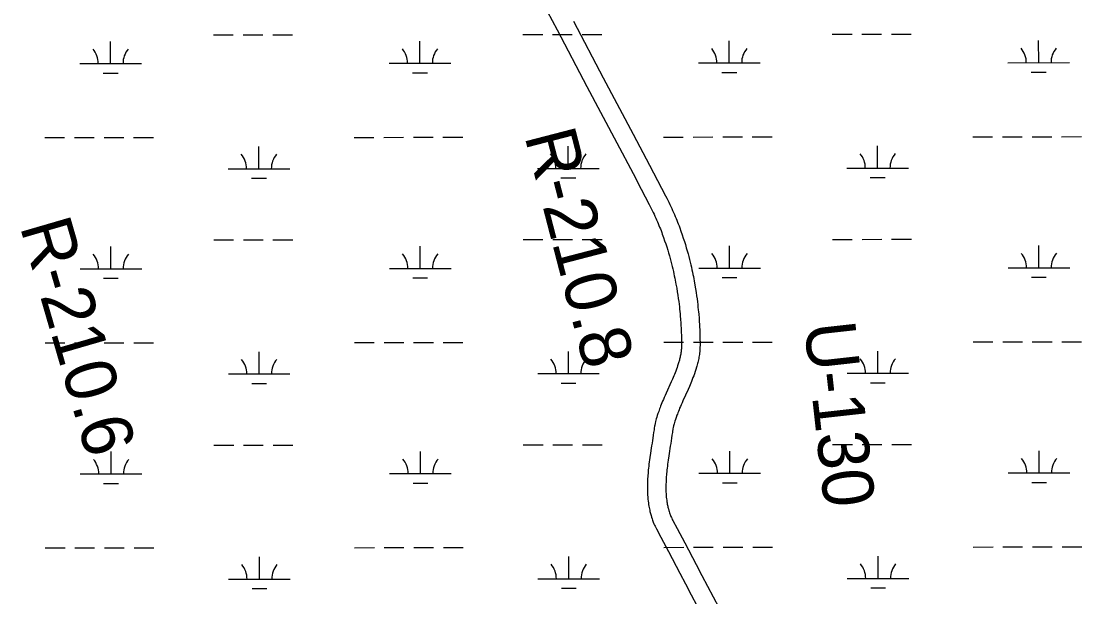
# Model space of a CAD drawing. Extents: x 3297753 to 3335611, y 652252 to 677623.
# Drawn here: x 3320397 to 3322118, y 663156 to 664089 of the extents above; entities that cross this region are included whole.
import ezdxf

# ---------------------------------------------------------------- set-up
doc = ezdxf.new("R2010")
doc.units = 0
for name, color, linetype in [('V-RIVR-RANG-IDEN', 7, 'Continuous'), ('V-ROAD-CNTR', 7, 'Continuous'), ('V-WETL-SWMP', 7, 'Continuous')]:
    doc.layers.add(name, color=color, linetype=linetype)

msp = doc.modelspace()

# ---------------------------------------------------------------- linework, layer by layer
at = {"layer": 'V-ROAD-CNTR'}
for points in [[(3321234.1, 664136.1), (3321266.4, 664075.1)], [(3321292.9, 664089.1), (3321341.4, 663997.5), (3321389.8, 663905.9), (3321416.1, 663855.9), (3321429.3, 663830.9), (3321442.5, 663805.9), (3321444.3, 663802.4), (3321446, 663798.9), (3321447.7, 663795.5), (3321449.3, 663792.1), (3321450.9, 663788.8), (3321452.4, 663785.5), (3321453.9, 663782.2), (3321455.4, 663778.9), (3321456.7, 663775.7), (3321458.1, 663772.6), (3321459.4, 663769.4), (3321460.6, 663766.3), (3321461.8, 663763.3), (3321463, 663760.3), (3321464.2, 663757.3), (3321465.3, 663754.3), (3321467.4, 663748.5), (3321469.3, 663742.9), (3321471.2, 663737.4), (3321472.9, 663732), (3321474.5, 663726.8), (3321476, 663721.7), (3321477.4, 663716.8), (3321478.8, 663712), (3321480, 663707.4), (3321481.2, 663702.9), (3321482.3, 663698.5), (3321483.3, 663694.3), (3321484.2, 663690.1), (3321485.1, 663686.1), (3321486, 663682.3), (3321486.7, 663678.5), (3321487.5, 663674.9), (3321488.2, 663671.4), (3321488.8, 663667.9), (3321490, 663661.3), (3321491, 663655.1), (3321491.9, 663649.3), (3321492.7, 663643.8), (3321493.4, 663638.7), (3321494, 663633.9), (3321494.6, 663629.5), (3321495, 663625.3), (3321495.5, 663621.3), (3321495.8, 663617.6), (3321496.1, 663614.2), (3321496.7, 663607.8), (3321497.1, 663602.1), (3321497.4, 663597.2), (3321497.6, 663592.9), (3321497.8, 663589.2), (3321497.9, 663585.9), (3321498.1, 663580.3), (3321498.2, 663576), (3321498.2, 663572.8), (3321498.3, 663568.1), (3321498.3, 663563.3), (3321498.2, 663560.8), (3321498.1, 663558.2), (3321498, 663555.8), (3321497.8, 663553.4), (3321497.5, 663551), (3321497.2, 663548.7), (3321496.9, 663546.4), (3321496.5, 663544.2), (3321496.1, 663542.1), (3321495.7, 663539.9), (3321495.2, 663537.9), (3321494.8, 663535.8), (3321494.3, 663533.8), (3321493.7, 663531.9), (3321493.2, 663530), (3321492.7, 663528), (3321491.6, 663524.4), (3321490.4, 663520.9), (3321489.2, 663517.5), (3321488, 663514.2), (3321486.8, 663511.1), (3321485.7, 663508.1), (3321484.5, 663505.1), (3321483.3, 663502.4)], [(3321266.4, 664075.1), (3321314.8, 663983.5), (3321363.3, 663891.8), (3321389.6, 663842), (3321402.7, 663817), (3321415.9, 663792), (3321417.5, 663788.7), (3321419.2, 663785.5), (3321420.7, 663782.4), (3321422.3, 663779.2), (3321423.7, 663776.1), (3321425.1, 663773), (3321426.5, 663770), (3321427.9, 663766.9), (3321429.2, 663763.9), (3321430.4, 663761), (3321431.6, 663758.1), (3321432.8, 663755.2), (3321433.9, 663752.3), (3321435, 663749.5), (3321436.1, 663746.7), (3321437.1, 663744), (3321439.1, 663738.5), (3321440.9, 663733.2), (3321442.7, 663728), (3321444.3, 663723), (3321445.8, 663718.1), (3321447.2, 663713.3), (3321448.6, 663708.7), (3321449.8, 663704.1), (3321451, 663699.8), (3321452.1, 663695.5), (3321453.1, 663691.4), (3321454.1, 663687.4), (3321455, 663683.5), (3321455.8, 663679.7), (3321456.6, 663676), (3321457.4, 663672.5), (3321458.1, 663669.1), (3321458.7, 663665.7), (3321459.3, 663662.5), (3321460.4, 663656.2), (3321461.4, 663650.3), (3321462.3, 663644.8), (3321463, 663639.6), (3321463.7, 663634.8), (3321464.3, 663630.3), (3321464.8, 663626), (3321465.2, 663622), (3321465.6, 663618.3), (3321465.9, 663614.8), (3321466.2, 663611.6), (3321466.7, 663605.5), (3321467.1, 663600.1), (3321467.4, 663595.5), (3321467.6, 663591.4), (3321467.8, 663587.9), (3321467.9, 663584.8), (3321468.1, 663579.4), (3321468.2, 663575.4), (3321468.2, 663572.4), (3321468.3, 663567.9), (3321468.3, 663563.5), (3321468.3, 663561.6), (3321468.2, 663559.8), (3321468.1, 663558.1), (3321467.9, 663556.3), (3321467.7, 663554.6), (3321467.5, 663552.8), (3321467.3, 663551.1), (3321467, 663549.4), (3321466.7, 663547.8), (3321466.3, 663546.1), (3321466, 663544.5), (3321465.6, 663542.9), (3321465.2, 663541.3), (3321464.8, 663539.7), (3321464.3, 663538.1), (3321463.9, 663536.6), (3321463, 663533.5), (3321462, 663530.5), (3321461, 663527.5), (3321459.9, 663524.7), (3321458.9, 663521.9), (3321457.8, 663519.2), (3321456.7, 663516.5), (3321455.6, 663513.9)], [(3321455.7, 663514), (3321453.5, 663508.9), (3321451.4, 663504.1), (3321443.2, 663485.8), (3321441.6, 663482.3), (3321440.2, 663479), (3321438.8, 663475.9), (3321437.6, 663473), (3321436.4, 663470.2), (3321435.4, 663467.6), (3321434.4, 663465.1), (3321433.5, 663462.8), (3321432.7, 663460.6), (3321431.2, 663456.5), (3321430, 663452.9), (3321429, 663449.6), (3321428.1, 663446.8), (3321427.4, 663444.3), (3321426.8, 663442.1), (3321426.3, 663440.2), (3321425.5, 663436.8), (3321425, 663434.3), (3321424.6, 663432.3), (3321424.1, 663429.4), (3321423.7, 663426.6), (3321423, 663422), (3321422.4, 663417.6), (3321421.7, 663413.2), (3321421, 663409), (3321420.4, 663404.8), (3321419.7, 663400.7), (3321419.1, 663396.7), (3321417.9, 663388.8), (3321416.8, 663381.4), (3321416.3, 663377.8), (3321415.9, 663374.4), (3321415.5, 663371), (3321415.1, 663367.8), (3321414.7, 663364.6), (3321414.4, 663361.5), (3321414.1, 663358.5), (3321413.9, 663355.6), (3321413.7, 663352.8), (3321413.5, 663350.1), (3321413.3, 663347.4), (3321413.2, 663344.8), (3321413.1, 663342.3), (3321413, 663339.9), (3321412.9, 663337.5), (3321412.9, 663335.3), (3321412.9, 663333), (3321412.9, 663328.8), (3321413.1, 663324.8), (3321413.2, 663321), (3321413.5, 663317.5), (3321413.8, 663314.1), (3321414.1, 663311), (3321414.5, 663308.1), (3321414.9, 663305.4), (3321415.3, 663302.9), (3321415.7, 663300.5), (3321416.1, 663298.3), (3321416.6, 663296.2), (3321417, 663294.2), (3321417.5, 663292.4), (3321417.9, 663290.7), (3321418.8, 663287.5), (3321419.6, 663284.7), (3321420.4, 663282.3), (3321421.2, 663280.2), (3321421.8, 663278.4), (3321422.5, 663276.7), (3321423.6, 663274), (3321424.5, 663271.9), (3321425.3, 663270.3), (3321426.4, 663268), (3321427.5, 663265.8), (3321434.6, 663252.3), (3321446.9, 663229), (3321465.5, 663194), (3321474.8, 663176.5), (3321484, 663159), (3321502.1, 663124.6)], [(3321483.3, 663502.3), (3321481, 663497), (3321478.8, 663491.9), (3321470.6, 663473.6), (3321469.1, 663470.2), (3321467.7, 663467), (3321466.4, 663464.1), (3321465.2, 663461.4), (3321464.2, 663458.8), (3321463.2, 663456.4), (3321462.4, 663454.2), (3321461.6, 663452.1), (3321460.8, 663450.2), (3321459.5, 663446.6), (3321458.5, 663443.5), (3321457.6, 663440.8), (3321456.9, 663438.4), (3321456.3, 663436.4), (3321455.8, 663434.6), (3321455.5, 663433.1), (3321454.8, 663430.3), (3321454.4, 663428.3), (3321454.1, 663426.8), (3321453.7, 663424.6), (3321453.4, 663422.2), (3321452.7, 663417.7), (3321452, 663413.1), (3321451.3, 663408.7), (3321450.7, 663404.3), (3321450, 663400.1), (3321449.4, 663396.1), (3321448.8, 663392.1), (3321447.6, 663384.4), (3321446.5, 663377.2), (3321446.1, 663373.8), (3321445.6, 663370.6), (3321445.3, 663367.4), (3321444.9, 663364.4), (3321444.6, 663361.4), (3321444.3, 663358.6), (3321444, 663355.8), (3321443.8, 663353.2), (3321443.6, 663350.6), (3321443.4, 663348.1), (3321443.3, 663345.7), (3321443.1, 663343.4), (3321443.1, 663341.2), (3321443, 663339.1), (3321442.9, 663337), (3321442.9, 663335), (3321442.9, 663333.1), (3321442.9, 663329.4), (3321443, 663325.9), (3321443.2, 663322.8), (3321443.4, 663319.8), (3321443.6, 663317.1), (3321443.9, 663314.5), (3321444.2, 663312.2), (3321444.5, 663310), (3321444.9, 663307.9), (3321445.2, 663306), (3321445.5, 663304.3), (3321445.9, 663302.6), (3321446.2, 663301.1), (3321446.6, 663299.7), (3321446.9, 663298.4), (3321447.6, 663295.9), (3321448.2, 663293.8), (3321448.8, 663292), (3321449.4, 663290.4), (3321449.9, 663289), (3321450.4, 663287.8), (3321451.2, 663285.7), (3321451.9, 663284.2), (3321452.4, 663283.1), (3321453.2, 663281.3), (3321454.1, 663279.6), (3321461.1, 663266.3), (3321473.5, 663243), (3321492, 663208), (3321501.3, 663190.5), (3321510.6, 663173), (3321528.7, 663138.6)]]:
    msp.add_lwpolyline(points, dxfattribs=at)
at = {"layer": 'V-WETL-SWMP'}
for p, q in [((3320542, 664020.4), (3320542, 664056.4)), ((3320709, 664067), (3320741, 664067.1)), ((3320757, 664067.1), (3320789, 664067.1)), ((3320805, 664067.1), (3320837, 664067.2)), ((3321043.9, 664021), (3321043.9, 664057)), ((3321211, 664067.6), (3321243, 664067.6)), ((3321259, 664067.6), (3321291, 664067.6)), ((3321307, 664067.7), (3321339, 664067.7)), ((3321545.8, 664021.5), (3321545.8, 664057.5)), ((3321712.9, 664068.1), (3321744.9, 664068.1)), ((3321760.9, 664068.1), (3321792.9, 664068.1)), ((3321808.9, 664068.2), (3321840.9, 664068.2)), ((3322047.8, 664022), (3322047.7, 664058)), ((3320492, 664020.4), (3320592, 664020.5)), ((3320993.9, 664020.9), (3321093.9, 664021)), ((3321495.8, 664021.4), (3321595.8, 664021.5)), ((3321997.8, 664021.9), (3322097.8, 664022)), ((3320530, 664005), (3320554, 664005)), ((3321032, 664005.5), (3321056, 664005.5)), ((3321533.9, 664006), (3321557.9, 664006)), ((3322035.8, 664006.5), (3322059.8, 664006.6)), ((3320435.3, 663900.3), (3320467.3, 663900.3)), ((3320483.3, 663900.3), (3320515.3, 663900.3)), ((3320531.3, 663900.4), (3320563.3, 663900.4)), ((3320579.3, 663900.4), (3320611.3, 663900.4)), ((3320937.2, 663900.8), (3320969.2, 663900.8)), ((3320985.2, 663900.8), (3321017.2, 663900.9)), ((3321033.2, 663900.9), (3321065.2, 663900.9)), ((3321081.2, 663900.9), (3321113.2, 663901)), ((3321439.1, 663901.3), (3321471.1, 663901.3)), ((3321487.1, 663901.3), (3321519.1, 663901.4)), ((3321535.1, 663901.4), (3321567.1, 663901.4)), ((3321583.1, 663901.4), (3321615.1, 663901.5)), ((3321941, 663901.8), (3321973, 663901.8)), ((3321989, 663901.8), (3322021, 663901.9)), ((3322037, 663901.9), (3322069, 663901.9)), ((3322085, 663901.9), (3322117, 663902)), ((3320782.7, 663849.9), (3320782.6, 663885.9)), ((3321284.6, 663850.4), (3321284.5, 663886.4)), ((3321786.5, 663850.9), (3321786.5, 663886.9)), ((3320732.7, 663849.8), (3320832.7, 663849.9)), ((3321234.6, 663850.3), (3321334.6, 663850.4)), ((3321736.5, 663850.8), (3321836.5, 663850.9)), ((3320770.7, 663834.4), (3320794.7, 663834.5)), ((3321272.6, 663834.9), (3321296.6, 663835)), ((3321774.5, 663835.5), (3321798.5, 663835.5)), ((3320709.4, 663734.4), (3320741.4, 663734.4)), ((3320757.4, 663734.4), (3320789.4, 663734.4)), ((3320805.4, 663734.5), (3320837.4, 663734.5)), ((3321211.3, 663734.9), (3321243.3, 663734.9)), ((3321259.3, 663734.9), (3321291.3, 663735)), ((3321307.3, 663735), (3321339.3, 663735)), ((3321713.2, 663735.4), (3321745.2, 663735.4)), ((3321761.2, 663735.4), (3321793.2, 663735.5)), ((3321809.2, 663735.5), (3321841.2, 663735.5)), ((3320542.4, 663687.8), (3320542.3, 663723.8)), ((3321044.3, 663688.3), (3321044.2, 663724.3)), ((3321546.2, 663688.8), (3321546.1, 663724.8)), ((3322048.1, 663689.3), (3322048.1, 663725.3)), ((3320492.4, 663687.7), (3320592.4, 663687.8)), ((3320994.3, 663688.2), (3321094.3, 663688.3)), ((3321496.2, 663688.7), (3321596.2, 663688.8)), ((3321998.1, 663689.2), (3322098.1, 663689.4)), ((3320530.4, 663672.3), (3320554.4, 663672.3)), ((3321032.3, 663672.8), (3321056.3, 663672.9)), ((3321534.2, 663673.3), (3321558.2, 663673.4)), ((3322036.1, 663673.9), (3322060.1, 663673.9)), ((3320435.6, 663567.6), (3320467.6, 663567.6)), ((3320483.6, 663567.6), (3320515.6, 663567.7)), ((3320531.6, 663567.7), (3320563.6, 663567.7)), ((3320579.6, 663567.7), (3320611.6, 663567.8)), ((3320937.6, 663568.1), (3320969.6, 663568.1)), ((3320985.6, 663568.1), (3321017.6, 663568.2)), ((3321033.6, 663568.2), (3321065.6, 663568.2)), ((3321081.6, 663568.2), (3321113.6, 663568.3)), ((3321439.5, 663568.6), (3321471.5, 663568.6)), ((3321487.5, 663568.7), (3321519.5, 663568.7)), ((3321535.5, 663568.7), (3321567.5, 663568.7)), ((3321583.5, 663568.8), (3321615.5, 663568.8)), ((3321941.4, 663569.1), (3321973.4, 663569.2)), ((3321989.4, 663569.2), (3322021.4, 663569.2)), ((3322037.4, 663569.2), (3322069.4, 663569.3)), ((3322085.4, 663569.3), (3322117.4, 663569.3)), ((3320783, 663517.2), (3320783, 663553.2)), ((3321284.9, 663517.7), (3321284.9, 663553.7)), ((3321786.8, 663518.2), (3321786.8, 663554.2)), ((3320733, 663517.1), (3320833, 663517.3)), ((3321234.9, 663517.7), (3321334.9, 663517.8)), ((3321736.8, 663518.2), (3321836.8, 663518.3)), ((3320771, 663501.8), (3320795, 663501.8)), ((3321272.9, 663502.3), (3321296.9, 663502.3)), ((3321774.8, 663502.8), (3321798.8, 663502.8)), ((3320709.7, 663401.7), (3320741.7, 663401.7)), ((3320757.7, 663401.7), (3320789.7, 663401.8)), ((3320805.7, 663401.8), (3320837.7, 663401.8)), ((3321211.6, 663402.2), (3321243.6, 663402.2)), ((3321259.6, 663402.3), (3321291.6, 663402.3)), ((3321307.6, 663402.3), (3321339.6, 663402.3)), ((3321713.5, 663402.7), (3321745.5, 663402.7)), ((3321761.5, 663402.8), (3321793.5, 663402.8)), ((3321809.5, 663402.8), (3321841.5, 663402.8)), ((3320542.7, 663355.1), (3320542.7, 663391.1)), ((3321044.6, 663355.6), (3321044.6, 663391.6)), ((3321546.5, 663356.1), (3321546.5, 663392.1)), ((3322048.4, 663356.6), (3322048.4, 663392.6)), ((3320492.7, 663355), (3320592.7, 663355.1)), ((3320994.6, 663355.6), (3321094.6, 663355.7)), ((3321496.5, 663356.1), (3321596.5, 663356.2)), ((3321998.4, 663356.6), (3322098.4, 663356.7)), ((3320530.7, 663339.7), (3320554.7, 663339.7)), ((3321032.6, 663340.2), (3321056.6, 663340.2)), ((3321534.5, 663340.7), (3321558.5, 663340.7)), ((3322036.4, 663341.2), (3322060.4, 663341.2)), ((3320436, 663234.9), (3320468, 663234.9)), ((3320484, 663235), (3320516, 663235)), ((3320532, 663235), (3320564, 663235)), ((3320580, 663235.1), (3320612, 663235.1)), ((3320937.9, 663235.4), (3320969.9, 663235.5)), ((3320985.9, 663235.5), (3321017.9, 663235.5)), ((3321033.9, 663235.5), (3321065.9, 663235.6)), ((3321081.9, 663235.6), (3321113.9, 663235.6)), ((3321439.8, 663235.9), (3321471.8, 663236)), ((3321487.8, 663236), (3321519.8, 663236)), ((3321535.8, 663236), (3321567.8, 663236.1)), ((3321583.8, 663236.1), (3321615.8, 663236.1)), ((3321941.7, 663236.4), (3321973.7, 663236.5)), ((3321989.7, 663236.5), (3322021.7, 663236.5)), ((3322037.7, 663236.5), (3322069.7, 663236.6)), ((3322085.7, 663236.6), (3322117.7, 663236.6)), ((3320783.4, 663184.5), (3320783.3, 663220.5)), ((3321285.3, 663185), (3321285.2, 663221)), ((3321787.2, 663185.5), (3321787.1, 663221.5)), ((3320733.4, 663184.5), (3320833.4, 663184.6)), ((3321235.3, 663185), (3321335.3, 663185.1)), ((3321737.2, 663185.5), (3321837.2, 663185.6)), ((3320771.4, 663169.1), (3320795.4, 663169.1)), ((3321273.3, 663169.6), (3321297.3, 663169.6)), ((3321775.2, 663170.1), (3321799.2, 663170.1))]:
    msp.add_line(p, q, dxfattribs=at)
for centre, start, end in [((3320486.8, 664020.9), 359.2865, 40.8301), ((3320597.3, 664021), 139.2865, 180.8301), ((3320988.7, 664021.4), 359.2865, 40.8301), ((3321099.2, 664021.5), 139.2865, 180.8301), ((3321490.6, 664021.9), 359.2865, 40.8301), ((3321601.1, 664022), 139.2865, 180.8301), ((3321992.5, 664022.4), 359.2865, 40.8301), ((3322103, 664022.5), 139.2865, 180.8301), ((3320727.4, 663850.3), 359.2865, 40.8301), ((3320837.9, 663850.4), 139.2865, 180.8301), ((3321229.3, 663850.8), 359.2865, 40.8301), ((3321339.8, 663850.9), 139.2865, 180.8301), ((3321731.3, 663851.3), 359.2865, 40.8301), ((3321841.7, 663851.4), 139.2865, 180.8301), ((3320487.1, 663688.2), 359.2865, 40.8301), ((3320597.6, 663688.3), 139.2865, 180.8301), ((3320989, 663688.7), 359.2865, 40.8301), ((3321099.5, 663688.8), 139.2865, 180.8301), ((3321490.9, 663689.2), 359.2865, 40.8301), ((3321601.4, 663689.3), 139.2865, 180.8301), ((3321992.9, 663689.7), 359.2865, 40.8301), ((3322103.3, 663689.8), 139.2865, 180.8301), ((3320727.8, 663517.6), 359.2865, 40.8301), ((3320838.3, 663517.7), 139.2865, 180.8301), ((3321229.7, 663518.1), 359.2865, 40.8301), ((3321340.2, 663518.2), 139.2865, 180.8301), ((3321731.6, 663518.6), 359.2865, 40.8301), ((3321842.1, 663518.8), 139.2865, 180.8301), ((3320487.5, 663355.5), 359.2865, 40.8301), ((3320598, 663355.6), 139.2865, 180.8301), ((3320989.4, 663356), 359.2865, 40.8301), ((3321099.9, 663356.1), 139.2865, 180.8301), ((3321491.3, 663356.5), 359.2865, 40.8301), ((3321601.8, 663356.6), 139.2865, 180.8301), ((3321993.2, 663357), 359.2865, 40.8301), ((3322103.7, 663357.2), 139.2865, 180.8301), ((3320728.1, 663184.9), 359.2865, 40.8301), ((3320838.6, 663185.1), 139.2865, 180.8301), ((3321230, 663185.5), 359.2865, 40.8301), ((3321340.5, 663185.6), 139.2865, 180.8301), ((3321731.9, 663186), 359.2865, 40.8301), ((3321842.4, 663186.1), 139.2865, 180.8301)]:
    msp.add_arc(centre, 35.2, start, end, dxfattribs=at)

# ---------------------------------------------------------------- texts
at = {"layer": 'V-RIVR-RANG-IDEN'}
for s, rotation, p in [('R-210.8', 284.5365, (3321213.1, 663903.4)), ('R-210.6', 286.2257, (3320394.4, 663756.6)), ('U-130', 276.3733, (3321667, 663597.8))]:
    msp.add_text(s, height=83, rotation=rotation, dxfattribs=at).set_placement(p)

doc.saveas('drawing.dxf')
